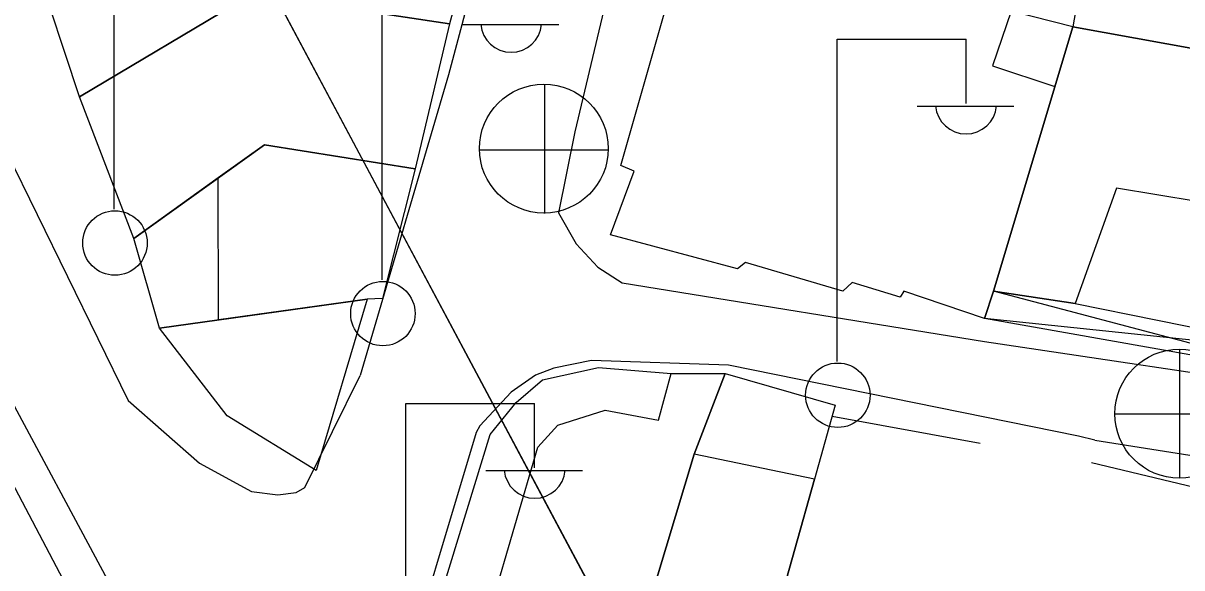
# Model space of a CAD drawing. Extents: x 417997 to 421451, y 4451742 to 4455216.
# Drawn here: x 420128.7 to 420191.7, y 4452394.1 to 4452423.7 of the extents above; entities that cross this region are included whole.
import ezdxf

# ---------------------------------------------------------------- set-up
doc = ezdxf.new("R2010")
doc.units = 0
for name, color, linetype in [('ADAKENARI', 7, 'Continuous'), ('B_Mesken', 7, 'Continuous'), ('B_Sundurma', 7, 'Continuous'), ('B_Teras', 7, 'Continuous'), ('KALDIRIM', 7, 'Continuous'), ('PL_TURZM', 7, 'Continuous'), ('S_Elektrik_Diregi', 7, 'Continuous'), ('S_Rogar_Kapagi', 7, 'Continuous'), ('S_Rogar_Kapagi_Buski', 7, 'Continuous'), ('Sinir_Duvar_tek_tarafa_ait', 7, 'Continuous'), ('TR_TİC_TURIZM_K', 7, 'Continuous'), ('Yol_Sose', 7, 'Continuous')]:
    doc.layers.add(name, color=color, linetype=linetype)

msp = doc.modelspace()

# ---------------------------------------------------------------- linework, layer by layer
at = {"layer": 'ADAKENARI'}
msp.add_line((420173.917, 4452366.165), (420138.179, 4452433.132), dxfattribs=at)
msp.add_line((420173.917, 4452366.165), (420138.179, 4452433.132), dxfattribs=at)
at = {"layer": 'B_Mesken'}
for points in [[(420140.877, 4452425.096), (420131.796, 4452419.681), (420129.387, 4452426.971), (420140.492, 4452432.888), (420147.281, 4452432.005), (420153.941, 4452431.205), (420151.891, 4452423.65), (420146.715, 4452424.428)], [(420177.345, 4452425.817), (420178.717, 4452431.022), (420182.921, 4452429.886), (420183.684, 4452432.56), (420187.161, 4452431.641), (420185.738, 4452423.484), (420182.396, 4452424.341)], [(420181.431, 4452409.134), (420180.946, 4452407.65), (420176.562, 4452409.121), (420176.375, 4452408.807), (420173.754, 4452409.605), (420173.261, 4452409.132), (420167.968, 4452410.679), (420167.542, 4452410.349), (420160.637, 4452412.197), (420161.928, 4452415.648), (420161.205, 4452415.959), (420164.066, 4452425.988), (420164.631, 4452425.716), (420165.742, 4452429.207), (420182.396, 4452424.341), (420181.375, 4452421.367), (420184.766, 4452420.246)], [(420151.891, 4452423.65), (420150.038, 4452415.781), (420141.845, 4452417.083), (420141.845, 4452417.083), (420139.325, 4452415.277), (420134.747, 4452411.996), (420131.796, 4452419.681), (420140.877, 4452425.096), (420146.715, 4452424.428)], [(420185.867, 4452408.457), (420199.293, 4452405.736), (420201.251, 4452412.558), (420202.955, 4452420.367), (420185.738, 4452423.484), (420181.431, 4452409.134)], [(420136.147, 4452407.121), (420134.747, 4452411.996), (420141.845, 4452417.083), (420150.038, 4452415.781), (420148.251, 4452408.735), (420147.417, 4452408.687)], [(420136.147, 4452407.121), (420147.417, 4452408.687), (420144.659, 4452399.382), (420139.824, 4452402.359)], [(420154.186, 4452392.107), (420151.533, 4452392.964), (420154.106, 4452401.346), (420155.513, 4452403.09), (420156.952, 4452404.307), (420159.983, 4452404.985), (420163.932, 4452404.663), (420166.862, 4452404.657), (420165.179, 4452400.276), (420163.146, 4452393.546), (420161.865, 4452389.726), (420154.186, 4452392.107)], [(420165.179, 4452400.276), (420166.862, 4452404.657), (420172.835, 4452402.939), (420171.722, 4452398.913), (420169.585, 4452391.321), (420168.502, 4452387.698), (420161.865, 4452389.726), (420163.146, 4452393.546)], [(420169.585, 4452391.321), (420171.722, 4452398.913), (420165.179, 4452400.276), (420163.146, 4452393.546), (420161.865, 4452389.726), (420168.502, 4452387.698)]]:
    msp.add_lwpolyline(points, close=True, dxfattribs=at)
at = {"layer": 'B_Sundurma'}
for p, q in [((420199.157, 4452404.427), (420181.431, 4452409.134)), ((420199.293, 4452405.736), (420180.946, 4452407.65))]:
    msp.add_line(p, q, dxfattribs=at)
msp.add_lwpolyline([(420199.293, 4452405.736), (420199.157, 4452404.427), (420180.946, 4452407.65), (420181.431, 4452409.134), (420185.867, 4452408.457)], close=True, dxfattribs=at)
at = {"layer": 'B_Teras'}
for points in [[(420181.431, 4452409.134), (420185.738, 4452423.484), (420202.955, 4452420.367), (420201.251, 4452412.558), (420188.125, 4452414.724), (420185.867, 4452408.457)], [(420139.344, 4452407.565), (420139.325, 4452415.277), (420141.845, 4452417.083), (420150.038, 4452415.781), (420148.251, 4452408.735), (420147.417, 4452408.687)], [(420154.186, 4452392.107), (420156.698, 4452400.664), (420157.783, 4452401.852), (420160.355, 4452402.67), (420163.238, 4452402.126), (420163.932, 4452404.663), (420166.862, 4452404.657), (420165.179, 4452400.276), (420163.146, 4452393.546), (420161.865, 4452389.726)]]:
    msp.add_lwpolyline(points, close=True, dxfattribs=at)
at = {"layer": 'KALDIRIM'}
msp.add_line((420182.339, 4452302.453), (420116.931, 4452423.925), dxfattribs=at)
msp.add_line((420182.339, 4452302.453), (420116.931, 4452423.925), dxfattribs=at)
at = {"layer": 'PL_TURZM'}
msp.add_lwpolyline([(420093.032, 4452576.932), (420100.033, 4452536.754), (420107.757, 4452506.586), (420114.478, 4452486.757), (420120.635, 4452470.999), (420129.77, 4452449.561), (420138.179, 4452433.132), (420173.917, 4452366.165), (420177.005, 4452360.377), (420225.967, 4452407.724)], dxfattribs=at)
msp.add_lwpolyline([(420093.032, 4452576.932), (420100.033, 4452536.754), (420107.757, 4452506.586), (420114.478, 4452486.757), (420120.635, 4452470.999), (420129.77, 4452449.561), (420138.179, 4452433.132), (420173.917, 4452366.165), (420177.005, 4452360.377), (420225.967, 4452407.724)], dxfattribs=at)
at = {"layer": 'S_Elektrik_Diregi'}
for p, q in [((420133.69, 4452413.58), (420133.69, 4452431.08)), ((420148.241, 4452409.747), (420148.241, 4452427.247)), ((420152.582, 4452423.607), (420157.832, 4452423.607)), ((420172.945, 4452405.313), (420172.945, 4452422.813)), ((420172.945, 4452422.813), (420179.945, 4452422.813)), ((420179.945, 4452419.313), (420179.945, 4452422.813)), ((420177.285, 4452419.173), (420182.535, 4452419.173)), ((420149.519, 4452385.528), (420149.519, 4452403.028)), ((420149.519, 4452403.028), (420156.519, 4452403.028)), ((420156.519, 4452399.528), (420156.519, 4452403.028)), ((420153.859, 4452399.388), (420159.109, 4452399.388))]:
    msp.add_line(p, q, dxfattribs=at)
for centre in [(420133.726, 4452411.745), (420148.277, 4452407.912), (420172.981, 4452403.478)]:
    msp.add_circle(centre, 1.75, dxfattribs=at)
for centre in [(420155.242, 4452423.76), (420179.946, 4452419.326), (420156.52, 4452399.541)]:
    msp.add_arc(centre, 1.658, 184.83843, 355.14641, dxfattribs=at)
at = {"layer": 'S_Rogar_Kapagi'}
for p, q in [((420157.07, 4452413.344), (420157.07, 4452420.344)), ((420153.5, 4452416.809), (420160.5, 4452416.809))]:
    msp.add_line(p, q, dxfattribs=at)
msp.add_circle((420157.017, 4452416.872), 3.5, dxfattribs=at)
at = {"layer": 'S_Rogar_Kapagi_Buski'}
for p, q in [((420191.531, 4452405.976), (420191.531, 4452398.976)), ((420188.031, 4452402.476), (420195.031, 4452402.476))]:
    msp.add_line(p, q, dxfattribs=at)
msp.add_circle((420191.531, 4452402.476), 3.5, dxfattribs=at)
at = {"layer": 'Sinir_Duvar_tek_tarafa_ait'}
for points in [[(420172.67, 4452402.343), (420180.707, 4452400.87)], [(420186.764, 4452399.823), (420195.368, 4452397.765)]]:
    msp.add_lwpolyline(points, dxfattribs=at)
at = {"layer": 'TR_TİC_TURIZM_K'}
msp.add_lwpolyline([(420093.032, 4452576.932), (420100.033, 4452536.754), (420107.757, 4452506.586), (420114.478, 4452486.757), (420120.635, 4452470.999), (420129.77, 4452449.561), (420138.179, 4452433.132), (420173.917, 4452366.165), (420177.005, 4452360.377), (420225.967, 4452407.724), (420222.388, 4452413.182), (420198.501, 4452449.619), (420180.499, 4452485.392), (420172.393, 4452504.153), (420167.096, 4452520.116), (420157.036, 4452567.695), (420154.785, 4452586.79), (420154.697, 4452596.711), (420154.495, 4452619.207), (420156.646, 4452741.005), (420151.885, 4452744.787), (420100.478, 4452731.874), (420095.303, 4452725.667)], dxfattribs=at)
msp.add_lwpolyline([(420093.032, 4452576.932), (420100.033, 4452536.754), (420107.757, 4452506.586), (420114.478, 4452486.757), (420120.635, 4452470.999), (420129.77, 4452449.561), (420138.179, 4452433.132), (420173.917, 4452366.165), (420177.005, 4452360.377), (420225.967, 4452407.724), (420222.388, 4452413.182), (420198.501, 4452449.619), (420180.499, 4452485.392), (420172.393, 4452504.153), (420167.096, 4452520.116), (420157.036, 4452567.695), (420154.785, 4452586.79), (420154.697, 4452596.711), (420154.495, 4452619.207), (420156.646, 4452741.005), (420151.885, 4452744.787), (420100.478, 4452731.874), (420095.303, 4452725.667)], dxfattribs=at)
at = {"layer": 'Yol_Sose'}
for points in [[(420149.463, 4452358.451), (420142.371, 4452371.779), (420133.141, 4452389.23), (420124.055, 4452406.478), (420115.137, 4452423.056), (420106.007, 4452441.12), (420099.109, 4452456.006), (420093.058, 4452470.878), (420086.722, 4452487.878), (420082.202, 4452501.489), (420077.268, 4452520.753), (420071.525, 4452544.239), (420067.36, 4452563.46), (420065.681, 4452574.406), (420064.061, 4452588.356), (420062.36, 4452607.571), (420061.535, 4452620.9)], [(420167.532, 4452548.828), (420182.323, 4452547.366), (420184.347, 4452547.136), (420184.744, 4452546.976), (420184.929, 4452546.783), (420185.08, 4452546.33), (420185.089, 4452545.668), (420183.076, 4452537.848), (420177.931, 4452515.741), (420171.448, 4452489.36), (420165.448, 4452468.476), (420156.387, 4452437.941), (420151.838, 4452420.872), (420147.036, 4452404.546)], [(420187.288, 4452528.807), (420181.72, 4452506.426), (420177.563, 4452487.385), (420171.147, 4452461.871), (420164.031, 4452440.198), (420158.708, 4452417.776), (420157.813, 4452413.381), (420158.767, 4452411.699), (420159.948, 4452410.433), (420161.268, 4452409.585), (420180.946, 4452406.394), (420198.666, 4452403.744), (420199.464, 4452403.698), (420199.756, 4452403.779), (420199.876, 4452403.929), (420200.506, 4452405.035)], [(420121.519, 4452452.204), (420120.132, 4452447.726), (420119.446, 4452444.457), (420119.43, 4452442.07), (420119.498, 4452440.645), (420120.226, 4452434.441), (420120.737, 4452431.636), (420127.85, 4452416.666), (420134.44, 4452403.192), (420138.315, 4452399.78), (420141.145, 4452398.252), (420142.568, 4452398.06), (420143.57, 4452398.189), (420144.043, 4452398.475), (420147.036, 4452404.546)], [(420186.941, 4452401.04), (420186.045, 4452401.262), (420167.038, 4452405.116), (420159.599, 4452405.367), (420157.561, 4452404.946), (420156.561, 4452404.576), (420155.237, 4452403.641), (420153.548, 4452401.809), (420153.338, 4452401.459), (420148.868, 4452386.531), (420148.196, 4452383.07), (420148.099, 4452380.777), (420148.571, 4452379.029), (420149.176, 4452377.04), (420150.325, 4452374.831)], [(420186.941, 4452401.04), (420211.938, 4452397.084)]]:
    msp.add_lwpolyline(points, dxfattribs=at)

doc.saveas('drawing.dxf')
